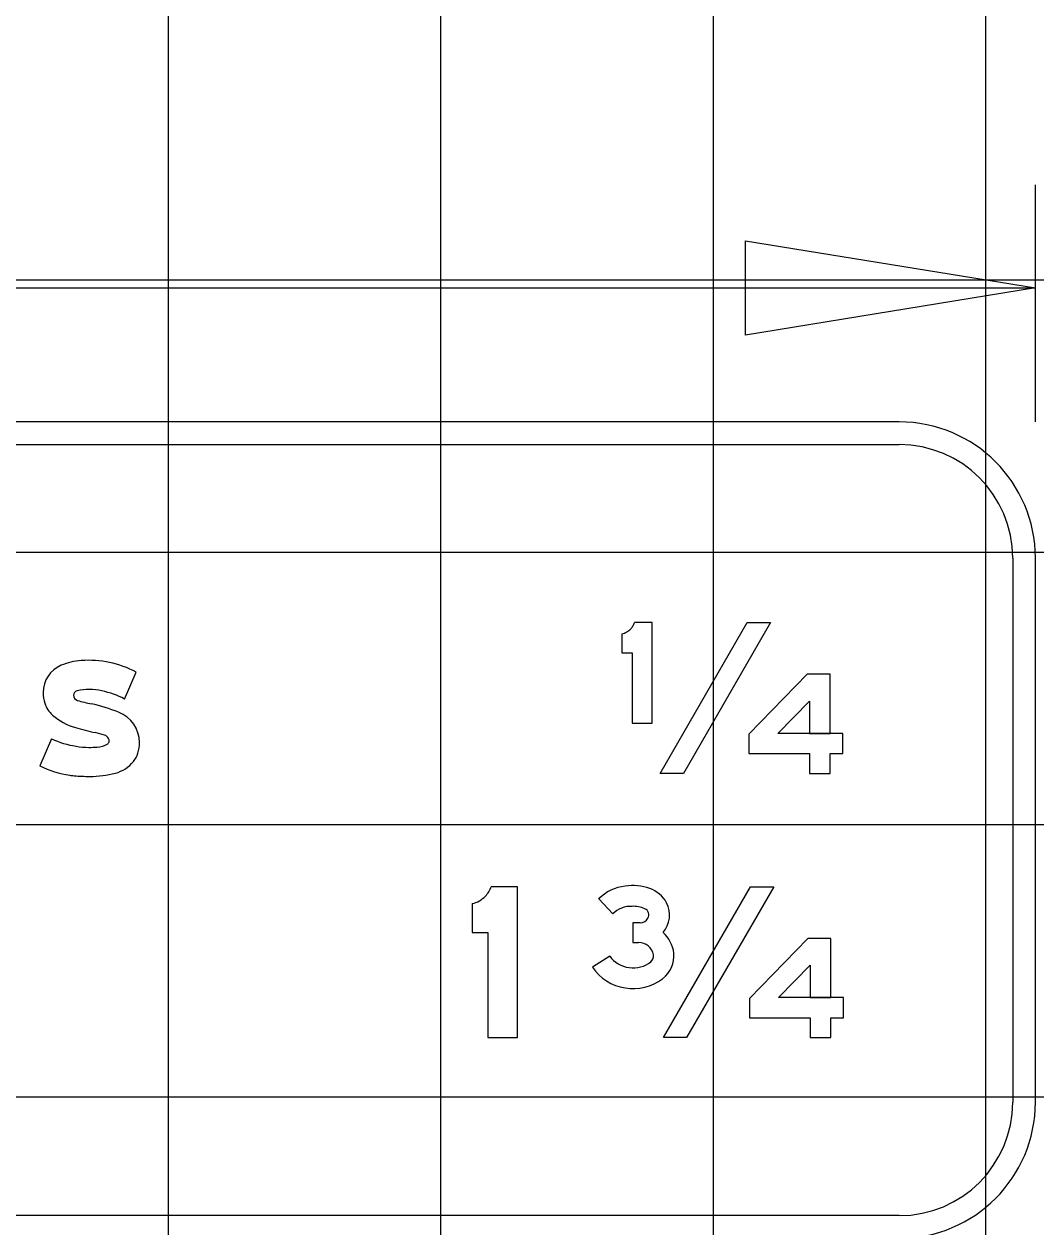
# Model space of a CAD drawing. Extents: x 1797809 to 2198143, y 249608 to 1237864.
# Drawn here: x 2195135.8 to 2195143.23, y 1237303.15 to 1237311.98 of the extents above; entities that cross this region are included whole.
import ezdxf

# ---------------------------------------------------------------- set-up
doc = ezdxf.new("R2010")
doc.units = 0
for name, color, linetype in [('GSBWFILL', 7, 'Continuous'), ('GSCOLORFILL', 7, 'Continuous'), ('GSDIMS', 7, 'Continuous'), ('GSOUTLINE', 7, 'Continuous'), ('GSSHT', 7, 'Continuous')]:
    doc.layers.add(name, color=color, linetype=linetype)

msp = doc.modelspace()

# ---------------------------------------------------------------- linework, layer by layer
at = {"layer": 'GSBWFILL'}
for p, q in [((2195136.5384, 1237307.0277), (2195136.6244, 1237307.225)), ((2195136.003, 1237306.7356), (2195135.9171, 1237306.5382)), ((2195135.9171, 1237306.5382), (2195135.9171, 1237306.5382)), ((2195140.018, 1237305.5598), (2195140.1214, 1237305.45)), ((2195140.0989, 1237305.1399), (2195139.9718, 1237305.0589))]:
    msp.add_line(p, q, dxfattribs=at)
for points in [[(2195140.1885, 1237307.5064), (2195140.1885, 1237307.3657), (2195140.2645, 1237307.3657), (2195140.2645, 1237306.8505), (2195140.41, 1237306.8505), (2195140.41, 1237307.5886), (2195140.2819, 1237307.5886)], [(2195139.0902, 1237305.5256), (2195139.0902, 1237305.3145), (2195139.2041, 1237305.3145), (2195139.2041, 1237304.5417), (2195139.4224, 1237304.5417), (2195139.4224, 1237305.6489), (2195139.2302, 1237305.6489)], [(2195140.3232, 1237305.3853), (2195140.2679, 1237305.3853), (2195140.2679, 1237305.2389), (2195140.3106, 1237305.2389)]]:
    msp.add_lwpolyline(points, dxfattribs=at)
for points in [[(2195141.1086, 1237307.5886), (2195141.279, 1237307.5886), (2195140.6398, 1237306.4814), (2195140.4693, 1237306.4814)], [(2195141.5646, 1237306.4814), (2195141.7165, 1237306.4814), (2195141.7165, 1237306.6266), (2195141.8106, 1237306.6266), (2195141.8106, 1237306.7751), (2195141.333, 1237306.7751), (2195141.333, 1237306.7751), (2195141.5646, 1237307.0121), (2195141.5646, 1237306.7751), (2195141.7165, 1237306.7751), (2195141.7165, 1237307.2091), (2195141.5646, 1237307.2091), (2195141.5474, 1237307.2091), (2195141.5474, 1237307.2091), (2195141.1204, 1237306.7686), (2195141.1204, 1237306.6266), (2195141.5646, 1237306.6266)], [(2195141.1321, 1237305.6489), (2195141.3025, 1237305.6489), (2195140.6635, 1237304.5417), (2195140.493, 1237304.5417)], [(2195141.5694, 1237304.5417), (2195141.7213, 1237304.5417), (2195141.7213, 1237304.6869), (2195141.8154, 1237304.6869), (2195141.8154, 1237304.8354), (2195141.3379, 1237304.8354), (2195141.3379, 1237304.8354), (2195141.5694, 1237305.0724), (2195141.5694, 1237304.8354), (2195141.7213, 1237304.8354), (2195141.7213, 1237305.2694), (2195141.5694, 1237305.2694), (2195141.5522, 1237305.2694), (2195141.5522, 1237305.2694), (2195141.1254, 1237304.8289), (2195141.1254, 1237304.6869), (2195141.5694, 1237304.6869)]]:
    msp.add_lwpolyline(points, close=True, dxfattribs=at)
for centre, radius, start, end in [((2195140.1583, 1237307.6348), 0.1319, 327.78871, 339.49396), ((2195140.1583, 1237307.6348), 0.1319, 283.25842, 299.67094), ((2195140.1583, 1237307.6348), 0.1319, 299.67094, 316.08346), ((2195140.1583, 1237307.6348), 0.1319, 316.08346, 327.78871), ((2195136.2719, 1237306.5528), 0.759, 62.33222, 93.96006), ((2195136.1575, 1237307.075), 0.217, 112.80409, 180), ((2195136.2525, 1237306.8492), 0.462, 94.08966, 112.80409), ((2195136.1997, 1237307.075), 0.2592, 180, 197.70339), ((2195136.1965, 1237307.0553), 0.0332, 102.54265, 180), ((2195136.202, 1237307.0553), 0.0388, 180, 255.47478), ((2195136.2805, 1237306.7145), 0.3842, 90, 103.73705), ((2195136.2805, 1237306.7349), 0.3638, 75.32982, 90), ((2195136.2549, 1237306.4954), 0.6031, 61.96012, 78.74488), ((2195136.1374, 1237307.0551), 0.1938, 197.70339, 228.98005), ((2195136.4403, 1237307.8069), 0.8272, 252.55271, 259.91619), ((2195136.0059, 1237305.7146), 1.3103, 68.11449, 77.23402), ((2195136.2932, 1237307.2343), 0.4312, 228.98005, 254.40467), ((2195136.4098, 1237306.7079), 0.2381, 0, 69.18818), ((2195136.9173, 1237309.3784), 2.6643, 253.87326, 257.11268), ((2195136.0459, 1237305.6179), 1.1959, 73.25622, 76.59824), ((2195136.2812, 1237307.331), 0.6571, 244.95933, 261.41283), ((2195136.3335, 1237306.8253), 0.15, 271.59402, 302.67994), ((2195136.3717, 1237306.7099), 0.0564, 28.38093, 70.61944), ((2195136.3995, 1237306.7198), 0.0256, 305.96111, 0), ((2195136.3849, 1237306.7198), 0.0402, 0, 24.86425), ((2195136.3699, 1237306.7079), 0.2779, 343.62265, 0), ((2195136.2766, 1237307.1761), 0.5036, 259.29816, 270), ((2195136.2766, 1237307.3046), 0.6322, 270, 275.54791), ((2195136.4772, 1237306.6764), 0.1661, 319.73239, 343.62265), ((2195136.2329, 1237307.1448), 0.6839, 242.49619, 261.8695), ((2195136.4001, 1237306.7379), 0.2647, 285.62268, 320.35237), ((2195136.2145, 1237307.0158), 0.5536, 261.8695, 265.15197), ((2195136.2836, 1237307.8192), 1.3599, 265.10761, 270), ((2195136.2836, 1237307.212), 0.7528, 270, 284.44353)]:
    msp.add_arc(centre, radius, start, end, dxfattribs=at)
for centre, major_axis, ratio, start_param, end_param in [((2195139.0448, 1237305.7182), (0, 0.1979), 0.999994, 4.150196, 4.354491), ((2195140.2429, 1237305.34), (0, 0.3146), 0.999692, 0.094178, 0.797137), ((2195140.269, 1237305.303), (0, 0.3546), 0.999692, 5.926213, 6.440916), ((2195140.3259, 1237305.4296), (0, 0.2163), 0.999692, 5.204635, 5.968169), ((2195139.0448, 1237305.7182), (0, 0.1979), 0.999994, 3.372996, 3.659448), ((2195139.0448, 1237305.7182), (0, 0.1979), 0.999994, 3.659448, 3.945901), ((2195139.0448, 1237305.7182), (0, 0.1979), 0.999994, 3.945901, 4.150196), ((2195140.2527, 1237305.3225), (0, 0.1831), 0.999692, 6.227673, 7.083579), ((2195140.2745, 1237305.3066), (0, 0.199), 0.999692, 5.85971, 6.341713), ((2195140.3381, 1237305.4436), (0, 0.048), 0.999692, 4.142367, 5.895423), ((2195140.3397, 1237305.4419), (0, 0.1984), 0.999692, 4.004903, 5.183127), ((2195140.327, 1237305.4423), (0, 0.0571), 0.999692, 3.075152, 4.265375), ((2195140.3283, 1237305.1311), (0, 0.2436), 0.999692, 4.841715, 5.55461), ((2195140.314, 1237305.1321), (0, 0.1068), 0.999692, 4.87388, 6.314521), ((2195140.2703, 1237305.2661), (0, 0.2129), 0.999692, 2.204989, 3.805765), ((2195140.3634, 1237305.1404), (0, 0.0567), 0.999692, 3.879818, 4.87038), ((2195140.3548, 1237305.1438), (0, 0.2159), 0.999692, 3.803202, 4.799291), ((2195140.2704, 1237305.2624), (0, 0.3614), 0.999692, 2.169132, 3.785997)]:
    msp.add_ellipse(centre, major_axis=major_axis, ratio=ratio, start_param=start_param, end_param=end_param, dxfattribs=at)
at = {"layer": 'GSCOLORFILL'}
for p, q in [((2195142.2241, 1237309.0621), (2195120.2461, 1237309.0621)), ((2195120.2461, 1237308.8956), (2195142.2241, 1237308.8956)), ((2195143.0566, 1237308.0631), (2195143.0566, 1237304.0671)), ((2195143.2231, 1237304.0671), (2195143.2231, 1237308.0631)), ((2195136.5384, 1237307.0277), (2195136.6244, 1237307.225)), ((2195136.003, 1237306.7356), (2195135.9171, 1237306.5382)), ((2195135.9171, 1237306.5382), (2195135.9171, 1237306.5382)), ((2195140.018, 1237305.5598), (2195140.1214, 1237305.45)), ((2195140.0989, 1237305.1399), (2195139.9718, 1237305.0589)), ((2195142.2241, 1237303.2346), (2195120.2477, 1237303.2346))]:
    msp.add_line(p, q, dxfattribs=at)
for points in [[(2195140.1885, 1237307.5064), (2195140.1885, 1237307.3657), (2195140.2645, 1237307.3657), (2195140.2645, 1237306.8505), (2195140.41, 1237306.8505), (2195140.41, 1237307.5886), (2195140.2819, 1237307.5886)], [(2195139.0902, 1237305.5256), (2195139.0902, 1237305.3145), (2195139.2041, 1237305.3145), (2195139.2041, 1237304.5417), (2195139.4224, 1237304.5417), (2195139.4224, 1237305.6489), (2195139.2302, 1237305.6489)], [(2195140.3232, 1237305.3853), (2195140.2679, 1237305.3853), (2195140.2679, 1237305.2389), (2195140.3106, 1237305.2389)]]:
    msp.add_lwpolyline(points, dxfattribs=at)
for points in [[(2195141.1086, 1237307.5886), (2195141.279, 1237307.5886), (2195140.6398, 1237306.4814), (2195140.4693, 1237306.4814)], [(2195141.5646, 1237306.4814), (2195141.7165, 1237306.4814), (2195141.7165, 1237306.6266), (2195141.8106, 1237306.6266), (2195141.8106, 1237306.7751), (2195141.333, 1237306.7751), (2195141.333, 1237306.7751), (2195141.5646, 1237307.0121), (2195141.5646, 1237306.7751), (2195141.7165, 1237306.7751), (2195141.7165, 1237307.2091), (2195141.5646, 1237307.2091), (2195141.5474, 1237307.2091), (2195141.5474, 1237307.2091), (2195141.1204, 1237306.7686), (2195141.1204, 1237306.6266), (2195141.5646, 1237306.6266)], [(2195141.1321, 1237305.6489), (2195141.3025, 1237305.6489), (2195140.6635, 1237304.5417), (2195140.493, 1237304.5417)], [(2195141.5694, 1237304.5417), (2195141.7213, 1237304.5417), (2195141.7213, 1237304.6869), (2195141.8154, 1237304.6869), (2195141.8154, 1237304.8354), (2195141.3379, 1237304.8354), (2195141.3379, 1237304.8354), (2195141.5694, 1237305.0724), (2195141.5694, 1237304.8354), (2195141.7213, 1237304.8354), (2195141.7213, 1237305.2694), (2195141.5694, 1237305.2694), (2195141.5522, 1237305.2694), (2195141.5522, 1237305.2694), (2195141.1254, 1237304.8289), (2195141.1254, 1237304.6869), (2195141.5694, 1237304.6869)]]:
    msp.add_lwpolyline(points, close=True, dxfattribs=at)
for centre, radius, start, end in [((2195142.2241, 1237308.0631), 0.999, 0, 90), ((2195142.2241, 1237308.0631), 0.8325, 0, 90), ((2195140.1583, 1237307.6348), 0.1319, 327.78871, 339.49396), ((2195140.1583, 1237307.6348), 0.1319, 283.25842, 299.67094), ((2195140.1583, 1237307.6348), 0.1319, 299.67094, 316.08346), ((2195140.1583, 1237307.6348), 0.1319, 316.08346, 327.78871), ((2195136.2719, 1237306.5528), 0.759, 62.33222, 93.96006), ((2195136.1575, 1237307.075), 0.217, 112.80409, 180), ((2195136.2525, 1237306.8492), 0.462, 94.08966, 112.80409), ((2195136.1997, 1237307.075), 0.2592, 180, 197.70339), ((2195136.1965, 1237307.0553), 0.0332, 102.54265, 180), ((2195136.202, 1237307.0553), 0.0388, 180, 255.47478), ((2195136.2805, 1237306.7145), 0.3842, 90, 103.73705), ((2195136.2805, 1237306.7349), 0.3638, 75.32982, 90), ((2195136.2549, 1237306.4954), 0.6031, 61.96012, 78.74488), ((2195136.1374, 1237307.0551), 0.1938, 197.70339, 228.98005), ((2195136.4403, 1237307.8069), 0.8272, 252.55271, 259.91619), ((2195136.0059, 1237305.7146), 1.3103, 68.11449, 77.23402), ((2195136.2932, 1237307.2343), 0.4312, 228.98005, 254.40467), ((2195136.4098, 1237306.7079), 0.2381, 0, 69.18818), ((2195136.9173, 1237309.3784), 2.6643, 253.87326, 257.11268), ((2195136.0459, 1237305.6179), 1.1959, 73.25622, 76.59824), ((2195136.2812, 1237307.331), 0.6571, 244.95933, 261.41283), ((2195136.3335, 1237306.8253), 0.15, 271.59402, 302.67994), ((2195136.3717, 1237306.7099), 0.0564, 28.38093, 70.61944), ((2195136.3995, 1237306.7198), 0.0256, 305.96111, 0), ((2195136.3849, 1237306.7198), 0.0402, 0, 24.86425), ((2195136.3699, 1237306.7079), 0.2779, 343.62265, 0), ((2195136.2766, 1237307.1761), 0.5036, 259.29816, 270), ((2195136.2766, 1237307.3046), 0.6322, 270, 275.54791), ((2195136.4772, 1237306.6764), 0.1661, 319.73239, 343.62265), ((2195136.2329, 1237307.1448), 0.6839, 242.49619, 261.8695), ((2195136.4001, 1237306.7379), 0.2647, 285.62268, 320.35237), ((2195136.2145, 1237307.0158), 0.5536, 261.8695, 265.15197), ((2195136.2836, 1237307.8192), 1.3599, 265.10761, 270), ((2195136.2836, 1237307.212), 0.7528, 270, 284.44353), ((2195142.2241, 1237304.0671), 0.999, 270, 0), ((2195142.2241, 1237304.0671), 0.8325, 270, 0)]:
    msp.add_arc(centre, radius, start, end, dxfattribs=at)
for centre, major_axis, ratio, start_param, end_param in [((2195139.0448, 1237305.7182), (0, 0.1979), 0.999994, 4.150196, 4.354491), ((2195140.2429, 1237305.34), (0, 0.3146), 0.999692, 0.094178, 0.797137), ((2195140.269, 1237305.303), (0, 0.3546), 0.999692, 5.926213, 6.440916), ((2195140.3259, 1237305.4296), (0, 0.2163), 0.999692, 5.204635, 5.968169), ((2195139.0448, 1237305.7182), (0, 0.1979), 0.999994, 3.372996, 3.659448), ((2195139.0448, 1237305.7182), (0, 0.1979), 0.999994, 3.659448, 3.945901), ((2195139.0448, 1237305.7182), (0, 0.1979), 0.999994, 3.945901, 4.150196), ((2195140.2527, 1237305.3225), (0, 0.1831), 0.999692, 6.227673, 7.083579), ((2195140.2745, 1237305.3066), (0, 0.199), 0.999692, 5.85971, 6.341713), ((2195140.3381, 1237305.4436), (0, 0.048), 0.999692, 4.142367, 5.895423), ((2195140.3397, 1237305.4419), (0, 0.1984), 0.999692, 4.004903, 5.183127), ((2195140.327, 1237305.4423), (0, 0.0571), 0.999692, 3.075152, 4.265375), ((2195140.3283, 1237305.1311), (0, 0.2436), 0.999692, 4.841715, 5.55461), ((2195140.314, 1237305.1321), (0, 0.1068), 0.999692, 4.87388, 6.314521), ((2195140.2703, 1237305.2661), (0, 0.2129), 0.999692, 2.204989, 3.805765), ((2195140.3634, 1237305.1404), (0, 0.0567), 0.999692, 3.879818, 4.87038), ((2195140.3548, 1237305.1438), (0, 0.2159), 0.999692, 3.803202, 4.799291), ((2195140.2704, 1237305.2624), (0, 0.3614), 0.999692, 2.169132, 3.785997)]:
    msp.add_ellipse(centre, major_axis=major_axis, ratio=ratio, start_param=start_param, end_param=end_param, dxfattribs=at)
at = {"layer": 'GSDIMS'}
for p, q in [((2195143.2231, 1237309.0621), (2195143.2231, 1237310.8035)), ((2195119.2454, 1237310.0457), (2195143.2231, 1237310.0457))]:
    msp.add_line(p, q, dxfattribs=at)
msp.add_lwpolyline([(2195143.2231, 1237310.0457), (2195141.0947, 1237309.6985), (2195141.0947, 1237310.3929)], close=True, dxfattribs=at)
at = {"layer": 'GSOUTLINE'}
for p, q in [((2195136.5384, 1237307.0277), (2195136.6244, 1237307.225)), ((2195136.003, 1237306.7356), (2195135.9171, 1237306.5382)), ((2195135.9171, 1237306.5382), (2195135.9171, 1237306.5382)), ((2195140.018, 1237305.5598), (2195140.1214, 1237305.45)), ((2195140.0989, 1237305.1399), (2195139.9718, 1237305.0589))]:
    msp.add_line(p, q, dxfattribs=at)
for points in [[(2195140.1885, 1237307.5064), (2195140.1885, 1237307.3657), (2195140.2645, 1237307.3657), (2195140.2645, 1237306.8505), (2195140.41, 1237306.8505), (2195140.41, 1237307.5886), (2195140.2819, 1237307.5886)], [(2195139.0902, 1237305.5256), (2195139.0902, 1237305.3145), (2195139.2041, 1237305.3145), (2195139.2041, 1237304.5417), (2195139.4224, 1237304.5417), (2195139.4224, 1237305.6489), (2195139.2302, 1237305.6489)], [(2195140.3232, 1237305.3853), (2195140.2679, 1237305.3853), (2195140.2679, 1237305.2389), (2195140.3106, 1237305.2389)]]:
    msp.add_lwpolyline(points, dxfattribs=at)
for points in [[(2195141.1086, 1237307.5886), (2195141.279, 1237307.5886), (2195140.6398, 1237306.4814), (2195140.4693, 1237306.4814)], [(2195141.7165, 1237306.4814), (2195141.7165, 1237306.6266), (2195141.8106, 1237306.6266), (2195141.8106, 1237306.7751), (2195141.7165, 1237306.7751), (2195141.7165, 1237307.2091), (2195141.5646, 1237307.2091), (2195141.5474, 1237307.2091), (2195141.5474, 1237307.2091), (2195141.1204, 1237306.7686), (2195141.1204, 1237306.6266), (2195141.5646, 1237306.6266), (2195141.5646, 1237306.4814)], [(2195141.5646, 1237307.0121), (2195141.5646, 1237306.7751), (2195141.333, 1237306.7751)], [(2195141.1321, 1237305.6489), (2195141.3025, 1237305.6489), (2195140.6635, 1237304.5417), (2195140.493, 1237304.5417)], [(2195141.7213, 1237304.5417), (2195141.7213, 1237304.6869), (2195141.8154, 1237304.6869), (2195141.8154, 1237304.8354), (2195141.7213, 1237304.8354), (2195141.7213, 1237305.2694), (2195141.5694, 1237305.2694), (2195141.5522, 1237305.2694), (2195141.5522, 1237305.2694), (2195141.1254, 1237304.8289), (2195141.1254, 1237304.6869), (2195141.5694, 1237304.6869), (2195141.5694, 1237304.5417)], [(2195141.5694, 1237305.0724), (2195141.5694, 1237304.8354), (2195141.3379, 1237304.8354)]]:
    msp.add_lwpolyline(points, close=True, dxfattribs=at)
for centre, radius, start, end in [((2195140.1583, 1237307.6348), 0.1319, 327.78871, 339.49396), ((2195140.1583, 1237307.6348), 0.1319, 283.25842, 299.67094), ((2195140.1583, 1237307.6348), 0.1319, 299.67094, 316.08346), ((2195140.1583, 1237307.6348), 0.1319, 316.08346, 327.78871), ((2195136.2719, 1237306.5528), 0.759, 62.33222, 93.96006), ((2195136.1575, 1237307.075), 0.217, 112.80409, 180), ((2195136.2525, 1237306.8492), 0.462, 94.08966, 112.80409), ((2195136.1997, 1237307.075), 0.2592, 180, 197.70339), ((2195136.1965, 1237307.0553), 0.0332, 102.54265, 180), ((2195136.202, 1237307.0553), 0.0388, 180, 255.47478), ((2195136.2805, 1237306.7145), 0.3842, 90, 103.73705), ((2195136.2805, 1237306.7349), 0.3638, 75.32982, 90), ((2195136.2549, 1237306.4954), 0.6031, 61.96012, 78.74488), ((2195136.1374, 1237307.0551), 0.1938, 197.70339, 228.98005), ((2195136.4403, 1237307.8069), 0.8272, 252.55271, 259.91619), ((2195136.0059, 1237305.7146), 1.3103, 68.11449, 77.23402), ((2195136.2932, 1237307.2343), 0.4312, 228.98005, 254.40467), ((2195136.4098, 1237306.7079), 0.2381, 0, 69.18818), ((2195136.9173, 1237309.3784), 2.6643, 253.87326, 257.11268), ((2195136.0459, 1237305.6179), 1.1959, 73.25622, 76.59824), ((2195136.2812, 1237307.331), 0.6571, 244.95933, 261.41283), ((2195136.3335, 1237306.8253), 0.15, 271.59402, 302.67994), ((2195136.3717, 1237306.7099), 0.0564, 28.38093, 70.61944), ((2195136.3995, 1237306.7198), 0.0256, 305.96111, 0), ((2195136.3849, 1237306.7198), 0.0402, 0, 24.86425), ((2195136.3699, 1237306.7079), 0.2779, 343.62265, 0), ((2195136.2766, 1237307.1761), 0.5036, 259.29816, 270), ((2195136.2766, 1237307.3046), 0.6322, 270, 275.54791), ((2195136.4772, 1237306.6764), 0.1661, 319.73239, 343.62265), ((2195136.2329, 1237307.1448), 0.6839, 242.49619, 261.8695), ((2195136.4001, 1237306.7379), 0.2647, 285.62268, 320.35237), ((2195136.2145, 1237307.0158), 0.5536, 261.8695, 265.15197), ((2195136.2836, 1237307.8192), 1.3599, 265.10761, 270), ((2195136.2836, 1237307.212), 0.7528, 270, 284.44353)]:
    msp.add_arc(centre, radius, start, end, dxfattribs=at)
for centre, major_axis, ratio, start_param, end_param in [((2195139.0448, 1237305.7182), (0, 0.1979), 0.999994, 4.150196, 4.354491), ((2195140.2429, 1237305.34), (0, 0.3146), 0.999692, 0.094178, 0.797137), ((2195140.269, 1237305.303), (0, 0.3546), 0.999692, 5.926213, 6.440916), ((2195140.3259, 1237305.4296), (0, 0.2163), 0.999692, 5.204635, 5.968169), ((2195139.0448, 1237305.7182), (0, 0.1979), 0.999994, 3.372996, 3.659448), ((2195139.0448, 1237305.7182), (0, 0.1979), 0.999994, 3.659448, 3.945901), ((2195139.0448, 1237305.7182), (0, 0.1979), 0.999994, 3.945901, 4.150196), ((2195140.2527, 1237305.3225), (0, 0.1831), 0.999692, 6.227673, 7.083579), ((2195140.2745, 1237305.3066), (0, 0.199), 0.999692, 5.85971, 6.341713), ((2195140.3381, 1237305.4436), (0, 0.048), 0.999692, 4.142367, 5.895423), ((2195140.3397, 1237305.4419), (0, 0.1984), 0.999692, 4.004903, 5.183127), ((2195140.327, 1237305.4423), (0, 0.0571), 0.999692, 3.075152, 4.265375), ((2195140.3283, 1237305.1311), (0, 0.2436), 0.999692, 4.841715, 5.55461), ((2195140.314, 1237305.1321), (0, 0.1068), 0.999692, 4.87388, 6.314521), ((2195140.2703, 1237305.2661), (0, 0.2129), 0.999692, 2.204989, 3.805765), ((2195140.3634, 1237305.1404), (0, 0.0567), 0.999692, 3.879818, 4.87038), ((2195140.3548, 1237305.1438), (0, 0.2159), 0.999692, 3.803202, 4.799291), ((2195140.2704, 1237305.2624), (0, 0.3614), 0.999692, 2.169132, 3.785997)]:
    msp.add_ellipse(centre, major_axis=major_axis, ratio=ratio, start_param=start_param, end_param=end_param, dxfattribs=at)
at = {"layer": 'GSSHT'}
for p, q in [((2195136.8603, 1237258.1062), (2195136.8603, 1237318.1062)), ((2195138.8603, 1237258.1062), (2195138.8603, 1237318.1062)), ((2195140.8603, 1237258.1062), (2195140.8603, 1237318.1062)), ((2195142.8603, 1237258.1062), (2195142.8603, 1237318.1062)), ((2195042.8603, 1237310.1062), (2195172.8603, 1237310.1062)), ((2195042.8603, 1237308.1062), (2195172.8603, 1237308.1062)), ((2195042.8603, 1237306.1062), (2195172.8603, 1237306.1062)), ((2195042.8603, 1237304.1062), (2195172.8603, 1237304.1062))]:
    msp.add_line(p, q, dxfattribs=at)

doc.saveas('drawing.dxf')
